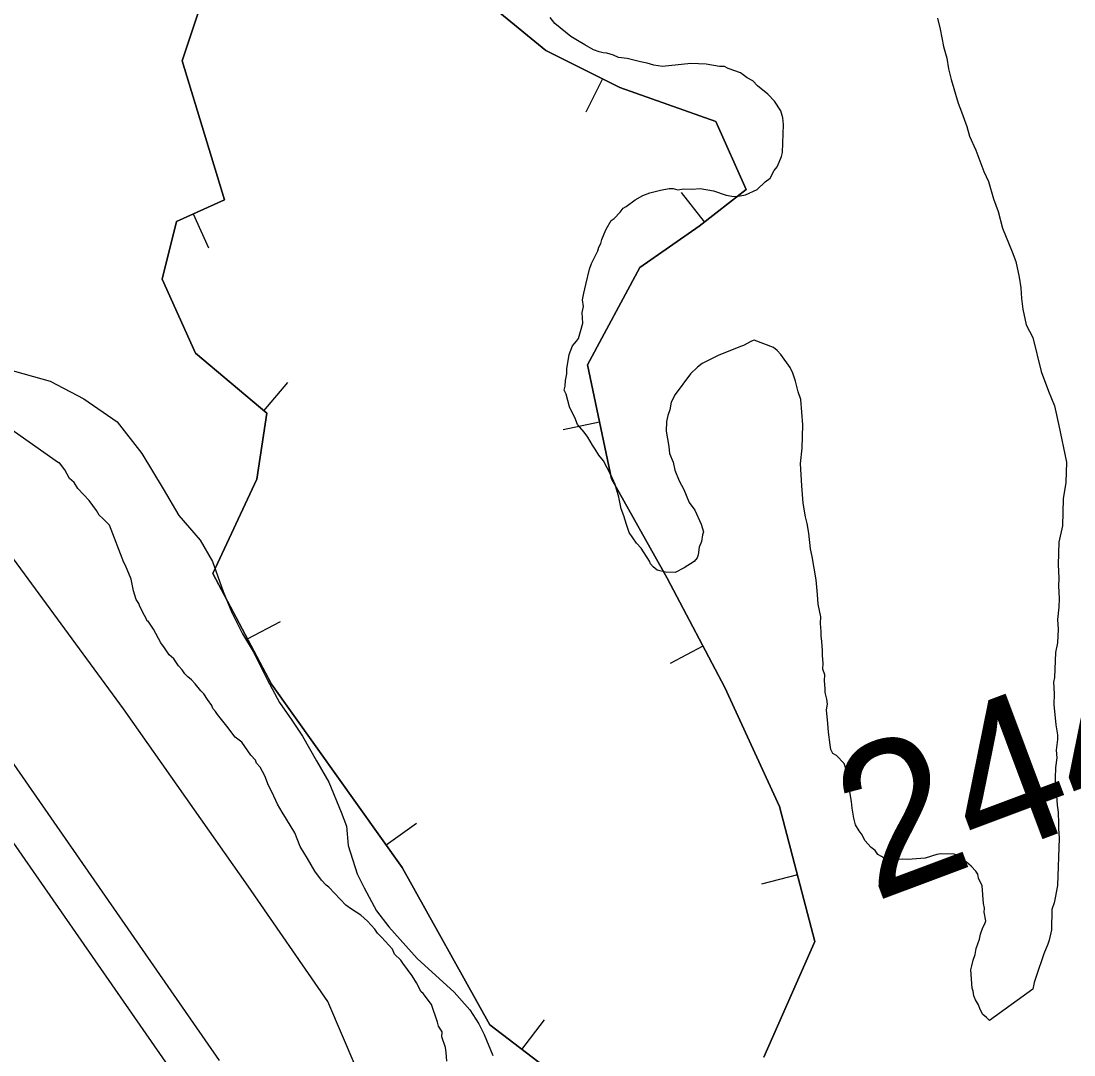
# Model space of a CAD drawing. Extents: x 3250478 to 3288318, y 788638 to 816472.
# Drawn here: x 3274010 to 3274716, y 794514 to 795207 of the extents above; entities that cross this region are included whole.
import ezdxf

# ---------------------------------------------------------------- set-up
doc = ezdxf.new("R2010")
doc.units = 0
for name, color, linetype in [('V-BORW-LINE', 7, 'Continuous'), ('V-LEVE-TOET', 7, 'Continuous'), ('V-SITE-VEGE', 7, 'Continuous'), ('V-SURV-IDEN', 7, 'Continuous'), ('V-SURV-LINE', 7, 'Continuous')]:
    doc.layers.add(name, color=color, linetype=linetype)

msp = doc.modelspace()

# ---------------------------------------------------------------- linework, layer by layer
at = {"layer": 'V-BORW-LINE'}
for p, q in [((3274399.66, 795167.98), (3274388.46, 795145.62)), ((3274468.12, 795072.13), (3274452.76, 795091.85)), ((3274125.19, 795077.52), (3274135.45, 795054.72)), ((3274172.5, 794945.45), (3274188.63, 794964.56)), ((3274397.7, 794937.81), (3274373.24, 794932.62)), ((3274161.61, 794792.55), (3274183.71, 794804.23)), ((3274467.08, 794787.74), (3274444.98, 794776.07)), ((3274254.47, 794654.52), (3274274.82, 794669.04)), ((3274530.47, 794634.38), (3274506.28, 794628.06)), ((3274345.65, 794517.33), (3274360.81, 794537.2))]:
    msp.add_line(p, q, dxfattribs=at)
for points in [[(3274396.9, 794478.21), (3274324.05, 794533.81), (3274265.4, 794639.22), (3274177.7, 794762.13), (3274138.38, 794836.5), (3274167.92, 794899.6), (3274174.41, 794943.84), (3274126.63, 794984.18), (3274104.39, 795033.72), (3274113.89, 795072.44), (3274146.16, 795086.95), (3274117.78, 795180.2), (3274140.83, 795249.67)], [(3274140.83, 795249.67), (3274117.78, 795180.2), (3274146.16, 795086.95), (3274113.89, 795072.44), (3274104.39, 795033.72), (3274126.63, 794984.18), (3274174.41, 794943.84), (3274167.92, 794899.6), (3274138.38, 794836.5), (3274177.7, 794762.13), (3274265.4, 794639.22), (3274324.05, 794533.81), (3274396.9, 794478.21)], [(3274330.85, 795212.35), (3274361.67, 795187.01), (3274411.2, 795162.2), (3274475.79, 795139.53), (3274495.95, 795093.81), (3274464.45, 795069.26), (3274424.72, 795041.62), (3274389.53, 794976.28), (3274405.77, 794899.82), (3274442.97, 794833.38), (3274481.71, 794760.07), (3274518.51, 794680.2), (3274542.15, 794589.61), (3274507.81, 794512.07)], [(3274507.81, 794512.07), (3274542.15, 794589.61), (3274518.51, 794680.2), (3274481.71, 794760.07), (3274442.97, 794833.38), (3274405.77, 794899.82), (3274389.53, 794976.28), (3274424.72, 795041.62), (3274464.45, 795069.26), (3274495.95, 795093.81), (3274475.79, 795139.53), (3274411.2, 795162.2), (3274361.67, 795187.01), (3274330.85, 795212.35)]]:
    msp.add_lwpolyline(points, dxfattribs=at)
at = {"layer": 'V-LEVE-TOET'}
msp.add_lwpolyline([(3274344.42, 794016.94), (3274296.79, 794230.06), (3274275.38, 794335.56), (3274269.05, 794371.33), (3274265.91, 794390.14), (3274263.09, 794404.27), (3274253.89, 794438.49), (3274234.5, 794504.86), (3274215.35, 794549.46), (3274161.92, 794626.74), (3274078.47, 794745.7), (3273972.44, 794889.72)], dxfattribs=at)
at = {"layer": 'V-SITE-VEGE'}
for points in [[(3274489.67, 795089.18), (3274495.54, 795090.29), (3274503.43, 795093.93), (3274508.78, 795098.94), (3274512.1, 795101.43), (3274514.86, 795106.52), (3274516.89, 795109.05), (3274518.28, 795112.25), (3274519.71, 795116.09), (3274520.43, 795118.66), (3274521.04, 795137.44), (3274520.54, 795142), (3274519.39, 795146.57), (3274515.06, 795153.19), (3274510.68, 795157.87), (3274503.72, 795163.28), (3274500.58, 795166.62), (3274496.76, 795168.69), (3274492.33, 795172.07), (3274484, 795174.93), (3274481.45, 795176.31), (3274478.21, 795176.41), (3274469.19, 795178), (3274458.83, 795178.33), (3274439.96, 795176.35), (3274434.16, 795177.18), (3274429.66, 795178.62), (3274425.15, 795179.42), (3274416.15, 795181.65), (3274410.34, 795182.48), (3274407.15, 795183.89), (3274402.66, 795185.33), (3274400.06, 795185.41), (3274397.5, 795186.14), (3274393.65, 795187.56), (3274387.93, 795190.98), (3274382.83, 795193.74), (3274378.38, 795196.48), (3274367.64, 795205.25), (3274364.53, 795209.24)], [(3274624.45, 795208.66), (3274626.17, 795201.48), (3274628.38, 795189.74), (3274630.72, 795181.89), (3274631.79, 795174.72), (3274633.5, 795167.53), (3274638.18, 795151.83), (3274640.59, 795145.91), (3274644.16, 795136.08), (3274645.89, 795129.54), (3274650.13, 795120.33), (3274655.5, 795105.89), (3274658.53, 795099.31), (3274662.04, 795087.53), (3274665.01, 795079.01), (3274667.9, 795067.9), (3274674.52, 795052.13), (3274676.9, 795045.57), (3274679.16, 795035.12), (3274680.23, 795027.96), (3274680.64, 795020.82), (3274681.71, 795013.65), (3274683.97, 795003.21), (3274688.23, 794994.64), (3274693.98, 794971.77), (3274698.74, 794958.65), (3274702.96, 794948.79), (3274705.78, 794935.74), (3274710.82, 794910.94), (3274710.38, 794897.34), (3274708.73, 794886.38), (3274708.15, 794868.25), (3274705.85, 794857.3), (3274705.37, 794842.4), (3274705.73, 794833.32), (3274705.56, 794828.14), (3274705.94, 794819.7), (3274705.75, 794813.87), (3274704.84, 794805.47), (3274705.27, 794798.98), (3274704.98, 794789.91), (3274703.48, 794783.48), (3274702.94, 794766.64), (3274702.19, 794763.43), (3274702.58, 794755.63), (3274702.35, 794748.51), (3274703.86, 794734.85), (3274704.95, 794728.33), (3274704.84, 794725.09), (3274703.97, 794717.99), (3274704.45, 794712.79), (3274703.59, 794706.33), (3274703.14, 794692.09), (3274704.29, 794687.51), (3274704.72, 794681.02), (3274705.23, 794676.46), (3274705.62, 794668.67), (3274705.52, 794665.43), (3274705.96, 794658.94), (3274704.94, 794627.21), (3274703.37, 794618.83), (3274702.62, 794615.61), (3274701.18, 794611.12), (3274700.74, 794597.53), (3274699.22, 794590.44), (3274698.49, 794587.87), (3274695.69, 794581.48), (3274690.66, 794566.09), (3274689.24, 794562.24), (3274688.44, 794557.73)], [(3274501.48, 794992.87), (3274499.52, 794992.28), (3274494.23, 794989.21), (3274492.27, 794988.62), (3274477.17, 794982.63), (3274466.62, 794977.13), (3274463.3, 794974.65), (3274458.62, 794970.26), (3274448.45, 794956.33), (3274445.69, 794951.23), (3274444.88, 794946.07), (3274443.46, 794942.23), (3274442.69, 794938.36), (3274442.48, 794931.89), (3274444.09, 794921.46), (3274444.59, 794916.91), (3274446.99, 794911), (3274448.12, 794905.78), (3274451.13, 794898.55), (3274454.18, 794892.61), (3274457.79, 794884.07), (3274461.51, 794878.77), (3274465.75, 794869.55), (3274467.53, 794864.31), (3274466.82, 794862.39), (3274466.03, 794857.88), (3274464.61, 794854.04), (3274463.79, 794848.88), (3274463.08, 794846.95), (3274461.06, 794844.43), (3274454.44, 794840.1), (3274448.5, 794837.05), (3274442.03, 794837.26), (3274436.24, 794838.74), (3274433.71, 794840.77), (3274431.83, 794842.77), (3274431.25, 794844.73), (3274425.69, 794853.34), (3274422.56, 794856.68), (3274417.61, 794863.97), (3274415.83, 794869.22), (3274414.08, 794875.11), (3274412.28, 794879.7), (3274410.58, 794887.54), (3274408.27, 794896.04), (3274405.24, 794902.61), (3274400.35, 794911.85), (3274397.23, 794915.84), (3274394.77, 794919.81), (3274392.91, 794922.46), (3274389.84, 794927.74), (3274387.35, 794931.06), (3274382.98, 794936.39), (3274381.19, 794940.99), (3274379.95, 794942.97), (3274377.53, 794948.23), (3274375.21, 794956.74), (3274374, 794959.37), (3274374.73, 794961.94), (3274374.85, 794965.82), (3274375.65, 794970.33), (3274375.75, 794973.57), (3274377.36, 794983.24), (3274379.49, 794989.01), (3274382.19, 794992.16), (3274383.54, 794994.07), (3274384.98, 794998.56), (3274386.47, 795004.34), (3274386.05, 795011.49), (3274386.82, 795015.35), (3274386.32, 795019.91), (3274387.11, 795024.42), (3274388.59, 795030.2), (3274390.87, 795040.5), (3274392.29, 795044.34), (3274394.36, 795048.17), (3274396.44, 795052.64), (3274397.18, 795055.21), (3274398.55, 795057.76), (3274399.28, 795060.33), (3274400.71, 795064.17), (3274402.1, 795067.37), (3274405.53, 795073.09), (3274407.51, 795074.32), (3274411.55, 795078.73), (3274413.57, 795081.26), (3274415.56, 795082.49), (3274421.53, 795086.84), (3274426.81, 795089.91), (3274431.41, 795091.71), (3274438.59, 795093.42), (3274444.46, 795094.53), (3274447.05, 795094.44), (3274450.27, 795093.69), (3274454.18, 795094.22), (3274460, 795094.03), (3274465.21, 795094.51), (3274474.23, 795092.92), (3274482.57, 795090.06), (3274486.43, 795089.29), (3274489.67, 795089.18)], [(3274688.44, 794557.73), (3274659.24, 794536.63), (3274657.36, 794538.63), (3274654.84, 794540.66), (3274653, 794543.96), (3274651.81, 794547.24), (3274649.97, 794550.54), (3274648.75, 794553.17), (3274648.21, 794556.43), (3274647.63, 794558.39), (3274646.73, 794570.74), (3274647.46, 794573.31), (3274648.23, 794577.17), (3274649.65, 794581.02), (3274650.42, 794584.88), (3274652.57, 794591.3), (3274653.32, 794594.51), (3274654.77, 794599), (3274656.14, 794601.55), (3274656.85, 794603.47), (3274655.75, 794609.34), (3274655.83, 794611.93), (3274655.29, 794615.19), (3274654.37, 794626.89), (3274651.94, 794632.15), (3274651.38, 794634.76), (3274650.15, 794636.75), (3274647.01, 794640.09), (3274643.86, 794642.78), (3274640.68, 794644.83), (3274637.53, 794647.53), (3274635.6, 794648.23), (3274626.54, 794648.53), (3274623.93, 794647.96), (3274616.08, 794645.62), (3274604.38, 794644.7), (3274601.14, 794644.81), (3274595.94, 794644.32), (3274592.05, 794644.45), (3274588.83, 794645.2), (3274586.93, 794646.56), (3274584.39, 794647.94), (3274582.53, 794650.59), (3274580, 794652.62), (3274575.61, 794657.29), (3274573.79, 794661.24), (3274571.94, 794663.89), (3274569.47, 794667.86), (3274568.32, 794672.44), (3274567.23, 794678.96), (3274566.73, 794683.51), (3274565.64, 794690.03), (3274565.77, 794693.91), (3274564.58, 794697.19), (3274564.05, 794701.1), (3274562.91, 794705.67), (3274561.71, 794708.95), (3274556.7, 794714.3), (3274554.15, 794715.67), (3274552.94, 794718.31), (3274552.4, 794721.57), (3274551.37, 794730.03), (3274550.91, 794735.88), (3274549.91, 794744.98), (3274550.68, 794748.85), (3274550.14, 794752.11), (3274548.99, 794756.68), (3274549.07, 794759.27), (3274548.59, 794764.47), (3274548.71, 794768.36), (3274547.54, 794772.29), (3274547.67, 794776.17), (3274547.19, 794781.37), (3274547.29, 794784.61), (3274546.85, 794791.11), (3274546.31, 794794.36), (3274546.42, 794797.6), (3274545.93, 794802.8), (3274546.08, 794807.34), (3274544.41, 794815.82), (3274543.97, 794822.32), (3274542.98, 794832.07), (3274540.25, 794847.71), (3274539.12, 794852.94), (3274538.16, 794863.34), (3274537.07, 794869.85), (3274535.92, 794874.43), (3274534.27, 794883.56), (3274533.35, 794895.26), (3274532.53, 794910.19), (3274533.51, 794920.53), (3274534.01, 794936.07), (3274532.61, 794952.97), (3274530.83, 794958.21), (3274529.12, 794965.4), (3274527.34, 794970.64), (3274525.52, 794974.59), (3274519.32, 794983.22), (3274516.81, 794985.89), (3274514.29, 794987.92), (3274501.48, 794992.87)], [(3273999.65, 794973.57), (3274029.22, 794965.28), (3274051.69, 794953.45), (3274074.17, 794938.06), (3274090.73, 794916.76), (3274104.93, 794893.08), (3274115.57, 794875.33), (3274129.77, 794858.75), (3274138.05, 794844.55), (3274145.15, 794824.43), (3274151.06, 794810.22), (3274158.16, 794796.02), (3274165.26, 794784.18), (3274174.72, 794765.24), (3274183, 794749.86), (3274191.28, 794738.02), (3274198.38, 794727.37), (3274207.84, 794710.8), (3274216.12, 794696.59), (3274224.4, 794676.47), (3274227.95, 794667), (3274229.14, 794653.98), (3274235.05, 794635.04), (3274239.78, 794625.57), (3274248.06, 794610.18), (3274256.34, 794599.53), (3274275.27, 794578.22), (3274300.11, 794555.73), (3274310.76, 794543.9), (3274316.67, 794534.43), (3274320.23, 794527.33), (3274326.14, 794513.12)], [(3274295.36, 794509.43), (3274294.9, 794515.28), (3274294.36, 794518.54), (3274292, 794525.75), (3274292.1, 794528.98), (3274289.63, 794532.95), (3274289.07, 794535.56), (3274284.91, 794547.36), (3274279.31, 794554.68), (3274278.06, 794556.01), (3274275.01, 794561.95), (3274271.92, 794566.58), (3274265.71, 794575.21), (3274264.48, 794577.19), (3274260.07, 794581.22), (3274258.88, 794584.5), (3274251.36, 794592.52), (3274248.85, 794595.2), (3274246.99, 794597.85), (3274241.98, 794603.2), (3274237.57, 794607.23), (3274231.22, 794611.32), (3274227.42, 794614.04), (3274216.14, 794626.07), (3274214.23, 794627.43), (3274211.1, 794630.77), (3274206.76, 794636.74), (3274201.85, 794645.33), (3274196.92, 794653.26), (3274193.32, 794662.45), (3274187.79, 794671.71), (3274184.7, 794676.34), (3274181.62, 794681.63), (3274177.99, 794689.52), (3274175.54, 794694.14), (3274173.16, 794700.7), (3274170.11, 794706.63), (3274167.6, 794709.31), (3274167.02, 794711.27), (3274163.88, 794714.61), (3274157.68, 794723.23), (3274153.25, 794726.62), (3274147.65, 794733.93), (3274141.43, 794741.91), (3274140.19, 794743.89), (3274138.31, 794745.9), (3274137.73, 794747.86), (3274134.62, 794751.85), (3274132.15, 794755.82), (3274130.27, 794757.83), (3274126.53, 794762.48), (3274124.02, 794765.16), (3274121.5, 794767.18), (3274119.61, 794769.19), (3274117.76, 794771.84), (3274115.25, 794774.52), (3274112.16, 794779.15), (3274109, 794781.84), (3274105.91, 794786.48), (3274103.42, 794789.8), (3274098.53, 794799.04), (3274094.81, 794804.34), (3274094.17, 794804.36), (3274093.58, 794806.32), (3274092.35, 794808.31), (3274089.3, 794814.24), (3274088.71, 794816.2), (3274086.86, 794818.86), (3274085.1, 794824.75), (3274083.41, 794832.58), (3274079.81, 794841.77), (3274078.58, 794843.76), (3274069.01, 794868.7), (3274064.62, 794873.38), (3274062.1, 794875.4), (3274060.26, 794878.7), (3274055.28, 794885.34), (3274047.76, 794893.36), (3274045.3, 794897.33), (3274042.14, 794900.03), (3274039.09, 794905.96), (3274035.35, 794910.62), (3274034.71, 794910.64), (3273985.45, 794945.16)]]:
    msp.add_lwpolyline(points, dxfattribs=at)
at = {"layer": 'V-SURV-LINE'}
for points in [[(3273738.65, 795091.35), (3274142.58, 794509.82)], [(3274117.94, 794492.71), (3273714.01, 795074.23)]]:
    msp.add_lwpolyline(points, dxfattribs=at)

# ---------------------------------------------------------------- texts
at = {"layer": 'V-SURV-IDEN'}
msp.add_text('2444+87.8', height=100, rotation=20.53333, dxfattribs=at).set_placement((3274581.65, 794615.91))

doc.saveas('drawing.dxf')
